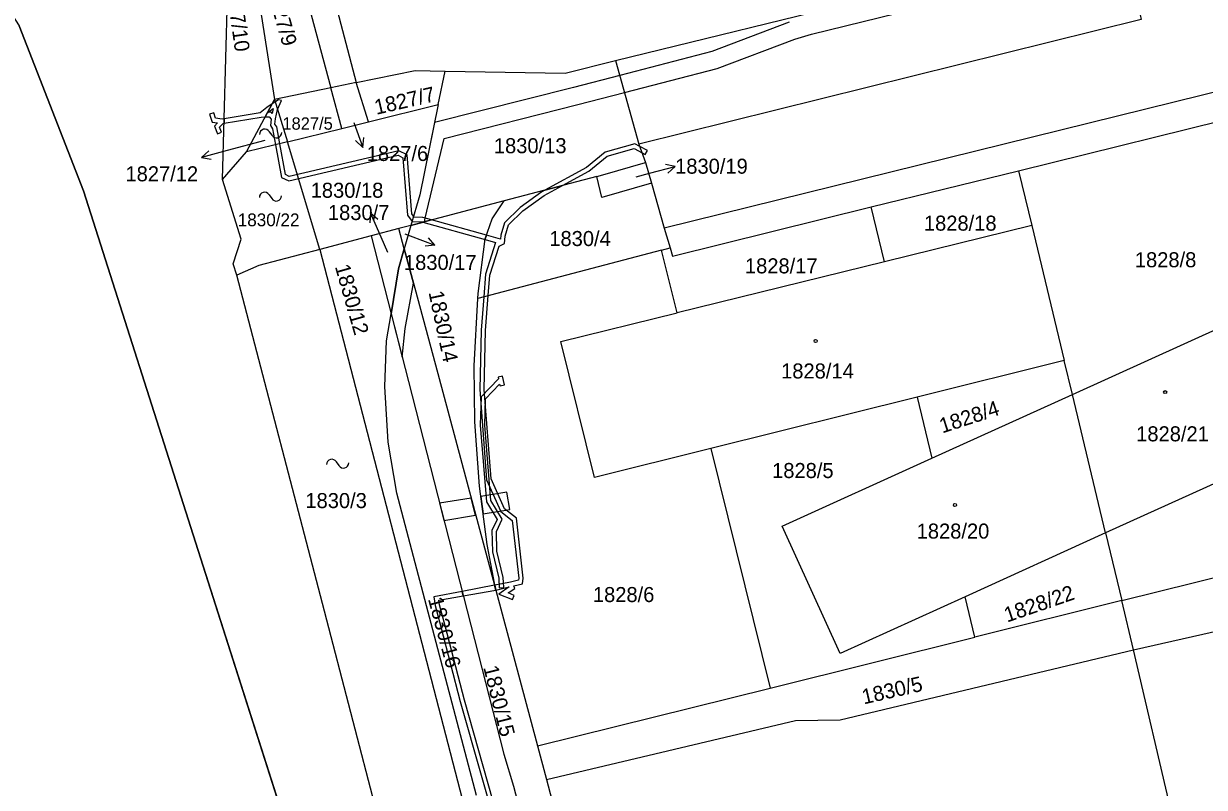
# Model space of a CAD drawing. Extents: x -756746 to -753363, y -1166406 to -1161727.
# Drawn here: x -756621.5 to -756488, y -1163840.7 to -1163754.3 of the extents above; entities that cross this region are included whole.
import ezdxf

# ---------------------------------------------------------------- set-up
doc = ezdxf.new("R2010")
doc.units = 0
for name, color, linetype in [('Hranice kat_území', 7, 'Continuous'), ('Hranice parcel', 7, 'Continuous'), ('Parcelní čísla', 7, 'Continuous'), ('Pop  PČ popisy', 7, 'Continuous'), ('Vnitřní kresba', 7, 'Continuous'), ('Věcná břemena k části', 7, 'Continuous'), ('Značky budov', 7, 'Continuous')]:
    doc.layers.add(name, color=color, linetype=linetype)

msp = doc.modelspace()

# ---------------------------------------------------------------- linework, layer by layer
at = {"layer": 'Hranice kat_území'}
msp.add_lwpolyline([(-756740.6, -1163442.05), (-756745.54, -1163491.13), (-756743.33, -1163536.34), (-756732.97, -1163573.43), (-756703.98, -1163628.02), (-756669.25, -1163682.04), (-756643.77, -1163720.91), (-756622.03, -1163754.58), (-756614.72, -1163773.25), (-756602.32, -1163812.13), (-756590.38, -1163849.59), (-756582.34, -1163901.77), (-756570.06, -1163903.26), (-756570.43, -1163919.93), (-756582.51, -1163915.57), (-756582.6, -1163950.64)], dxfattribs=at)
at = {"layer": 'Hranice parcel'}
for p, q in [((-756608.32, -1163680.67), (-756586.77, -1163761.6)), ((-756602.58, -1163690.13), (-756583.88, -1163761)), ((-756599, -1163771.94), (-756597.95, -1163732.41)), ((-756597.95, -1163732.41), (-756593.13, -1163762.91)), ((-756554.55, -1163758.51), (-756525.58, -1163751.35)), ((-756614.72, -1163773.25), (-756622.03, -1163754.58)), ((-756554.55, -1163758.51), (-756551.92, -1163767.95)), ((-756583.88, -1163761), (-756577.24, -1163759.64)), ((-756577.24, -1163759.64), (-756573.84, -1163759.7)), ((-756574.61, -1163763.48), (-756573.84, -1163759.7)), ((-756583.88, -1163761), (-756586.77, -1163761.6)), ((-756582.5, -1163765.43), (-756583.88, -1163761)), ((-756586.77, -1163761.6), (-756593.13, -1163762.91)), ((-756585.51, -1163766.17), (-756586.77, -1163761.6)), ((-756596.3, -1163768.84), (-756593.13, -1163762.91)), ((-756593.13, -1163762.91), (-756591.68, -1163767.7)), ((-756582.5, -1163765.43), (-756574.61, -1163763.48)), ((-756585.51, -1163766.17), (-756582.5, -1163765.43)), ((-756591.68, -1163767.7), (-756585.51, -1163766.17)), ((-756591.68, -1163767.7), (-756596.3, -1163768.84)), ((-756588, -1163779.86), (-756591.68, -1163767.7)), ((-756551.92, -1163767.95), (-756551.16, -1163770.02)), ((-756599, -1163771.94), (-756596.3, -1163768.84)), ((-756551.16, -1163770.02), (-756550.5, -1163772.35)), ((-756556.68, -1163771.62), (-756567.17, -1163774.37)), ((-756525.63, -1163775.06), (-756508.98, -1163770.96)), ((-756508.98, -1163770.96), (-756507.49, -1163777.14)), ((-756602.32, -1163812.13), (-756614.72, -1163773.25)), ((-756567.17, -1163774.37), (-756577.7, -1163777.14)), ((-756524.14, -1163781.25), (-756525.63, -1163775.06)), ((-756579.07, -1163777.5), (-756582.2, -1163778.33)), ((-756577.7, -1163777.14), (-756579.07, -1163777.5)), ((-756578.46, -1163779.78), (-756579.07, -1163777.5)), ((-756577.7, -1163777.14), (-756578.46, -1163779.78)), ((-756507.49, -1163777.14), (-756524.14, -1163781.25)), ((-756507.49, -1163777.14), (-756503.81, -1163792.44)), ((-756582.2, -1163778.33), (-756588, -1163779.86)), ((-756582.2, -1163778.33), (-756579.95, -1163787.15)), ((-756588, -1163779.86), (-756571.9, -1163842.01)), ((-756549.35, -1163779.93), (-756570.14, -1163785.4)), ((-756549.35, -1163779.93), (-756548.39, -1163779.68)), ((-756547.59, -1163787.04), (-756549.35, -1163779.93)), ((-756524.14, -1163781.25), (-756547.59, -1163787.04)), ((-756587.49, -1163820.77), (-756597.39, -1163782.78)), ((-756560.75, -1163790.29), (-756547.59, -1163787.04)), ((-756502.89, -1163796.28), (-756485.77, -1163788.51)), ((-756556.95, -1163805.66), (-756560.75, -1163790.29)), ((-756503.81, -1163792.44), (-756520.46, -1163796.58)), ((-756502.89, -1163796.28), (-756503.81, -1163792.44)), ((-756520.46, -1163796.58), (-756543.79, -1163802.39)), ((-756520.46, -1163796.58), (-756518.79, -1163803.49)), ((-756518.79, -1163803.49), (-756502.89, -1163796.28)), ((-756499.13, -1163811.92), (-756502.89, -1163796.28)), ((-756543.79, -1163802.39), (-756556.95, -1163805.66)), ((-756543.79, -1163802.39), (-756537.08, -1163829.48)), ((-756479.24, -1163802.88), (-756499.13, -1163811.92)), ((-756535.71, -1163811.16), (-756518.79, -1163803.49)), ((-756590.38, -1163849.59), (-756602.32, -1163812.13)), ((-756529.17, -1163825.57), (-756535.71, -1163811.16)), ((-756499.13, -1163811.92), (-756515.03, -1163819.14)), ((-756499.13, -1163811.92), (-756497.29, -1163819.57)), ((-756497.29, -1163819.57), (-756474.24, -1163813.84)), ((-756568.11, -1163818.39), (-756563.39, -1163836.02)), ((-756515.03, -1163819.14), (-756529.17, -1163825.57)), ((-756513.93, -1163823.72), (-756515.03, -1163819.14)), ((-756497.29, -1163819.57), (-756513.93, -1163823.72)), ((-756495.98, -1163825.15), (-756497.29, -1163819.57)), ((-756495.98, -1163825.15), (-756472.81, -1163819.94)), ((-756581.35, -1163844.33), (-756587.49, -1163820.77)), ((-756537.08, -1163829.48), (-756513.93, -1163823.72)), ((-756485.99, -1163867.85), (-756495.98, -1163825.15)), ((-756563.39, -1163836.02), (-756537.08, -1163829.48)), ((-756563.39, -1163836.02), (-756562.36, -1163839.81)), ((-756562.36, -1163839.81), (-756555.3, -1163866.8))]:
    msp.add_line(p, q, dxfattribs=at)
for points in [[(-756415, -1163747.77), (-756415.78, -1163744.51), (-756418.13, -1163734.8), (-756480.61, -1163750.28), (-756480.74, -1163749.73), (-756495.23, -1163753.31), (-756495.09, -1163753.87), (-756551.92, -1163767.95)], [(-756573.84, -1163759.7), (-756560.27, -1163759.93), (-756554.55, -1163758.51)], [(-756508.98, -1163770.96), (-756482.18, -1163764.35), (-756476.5, -1163762.94), (-756457.06, -1163758.15)], [(-756574.61, -1163763.48), (-756576.7, -1163773.67), (-756577.7, -1163777.14)], [(-756556.68, -1163771.62), (-756556, -1163771.44), (-756551.16, -1163770.02)], [(-756597.39, -1163782.78), (-756597.82, -1163781.48), (-756596.89, -1163778.69), (-756599, -1163771.94)], [(-756550.5, -1163772.35), (-756556.1, -1163773.99), (-756556.68, -1163771.62)], [(-756550.5, -1163772.35), (-756549.05, -1163777.47), (-756548.39, -1163779.68)], [(-756570.14, -1163785.4), (-756570.11, -1163784.84), (-756569.3, -1163778.65), (-756568.53, -1163776.4), (-756567.17, -1163774.37)], [(-756548.39, -1163779.68), (-756548.11, -1163780.61), (-756525.63, -1163775.06)], [(-756588, -1163779.86), (-756594.9, -1163781.67), (-756597.39, -1163782.78)], [(-756579.95, -1163787.15), (-756579.12, -1163782.07), (-756578.46, -1163779.78)], [(-756578.46, -1163779.78), (-756578.05, -1163781.31), (-756574.67, -1163793.9), (-756568.11, -1163818.39)], [(-756568.11, -1163818.39), (-756569.08, -1163813.23), (-756569.95, -1163806.63), (-756570.49, -1163799.36), (-756570.55, -1163793.02), (-756570.14, -1163785.4)], [(-756570.29, -1163841.61), (-756577.43, -1163814.59), (-756579.3, -1163807.43), (-756580.27, -1163801.65), (-756580.64, -1163795.37), (-756580.45, -1163790.22), (-756579.95, -1163787.15)], [(-756579.95, -1163787.15), (-756577.99, -1163794.8), (-756567.19, -1163836.97)], [(-756562.36, -1163839.81), (-756534.21, -1163833.14), (-756529.15, -1163833.07), (-756495.98, -1163825.15)], [(-756567.19, -1163836.97), (-756566.11, -1163840.59), (-756557.9, -1163872.1)]]:
    msp.add_lwpolyline(points, dxfattribs=at)
at = {"layer": 'Pop  PČ popisy'}
for p, q in [((-756584.17, -1163765.5), (-756583.14, -1163768.32)), ((-756594.24, -1163767.56), (-756598.5, -1163768.67)), ((-756583.14, -1163768.32), (-756583.96, -1163767.55)), ((-756583.14, -1163768.32), (-756583.02, -1163767.21)), ((-756598.5, -1163768.67), (-756601.4, -1163769.45)), ((-756601.4, -1163769.45), (-756600.56, -1163768.7)), ((-756601.4, -1163769.45), (-756600.3, -1163769.67)), ((-756550.71, -1163771.25), (-756547.81, -1163770.47)), ((-756547.81, -1163770.47), (-756548.91, -1163770.25)), ((-756547.81, -1163770.47), (-756548.65, -1163771.22)), ((-756552.24, -1163771.67), (-756550.71, -1163771.25)), ((-756582.29, -1163775.74), (-756582.34, -1163776.86)), ((-756581.07, -1163778.48), (-756582.29, -1163775.74)), ((-756582.29, -1163775.74), (-756581.43, -1163776.45)), ((-756580.31, -1163780.22), (-756581.07, -1163778.48)), ((-756578.38, -1163778.09), (-756577.78, -1163778.31)), ((-756577.78, -1163778.31), (-756574.98, -1163779.39)), ((-756574.98, -1163779.39), (-756575.73, -1163778.56)), ((-756574.98, -1163779.39), (-756576.09, -1163779.49))]:
    msp.add_line(p, q, dxfattribs=at)
at = {"layer": 'Vnitřní kresba'}
msp.add_line((-756415.78, -1163744.51), (-756549.05, -1163777.47), dxfattribs=at)
at = {"layer": 'Věcná břemena k části'}
msp.add_lwpolyline([(-756534.93, -1163754.17), (-756543.67, -1163757.49), (-756554.08, -1163760.18), (-756559.32, -1163761.54), (-756575.03, -1163765.51), (-756576.7, -1163773.67), (-756577.7, -1163777.14), (-756576.16, -1163776.74), (-756576.09, -1163776.32), (-756573.93, -1163767.3), (-756558.82, -1163763.48), (-756553.55, -1163762.11), (-756543.07, -1163759.39), (-756534.29, -1163756.07), (-756532.4, -1163755.5), (-756520.86, -1163752.7)], dxfattribs=at)
for points in [[(-756598.82, -1163765.09), (-756598.83, -1163765.59), (-756594.63, -1163764.91), (-756594.18, -1163764.88), (-756593.4, -1163763.41), (-756594.01, -1163763.82), (-756594.77, -1163764.42)], [(-756575.38, -1163776.53), (-756576.35, -1163776.26), (-756577.33, -1163776.22), (-756577.4, -1163776.11), (-756577.61, -1163775.82), (-756578.14, -1163769.18), (-756579.08, -1163768.7), (-756591.47, -1163771.6), (-756591.9, -1163771.37), (-756592.53, -1163767.91), (-756592.87, -1163766.01), (-756593.08, -1163765.71), (-756593.01, -1163765.09), (-756592.78, -1163764.05), (-756592.35, -1163763.03), (-756592.68, -1163762.93), (-756593.4, -1163763.41), (-756594.18, -1163764.88), (-756593.74, -1163764.85), (-756593.52, -1163765.12), (-756593.6, -1163765.85), (-756593.35, -1163766.21), (-756593.02, -1163768.03), (-756592.34, -1163771.71), (-756591.53, -1163772.12), (-756579.14, -1163769.22), (-756578.62, -1163769.5), (-756578.09, -1163776), (-756577.58, -1163776.72), (-756576.43, -1163776.76), (-756576.35, -1163776.78)], [(-756593.27, -1163763.92), (-756593.39, -1163764.48), (-756593.5, -1163764.33), (-756593.88, -1163764.36)], [(-756598.83, -1163765.59), (-756598.82, -1163765.09), (-756599.05, -1163765.13), (-756599.79, -1163765.02), (-756600.01, -1163764.41), (-756600.48, -1163764.57), (-756600.17, -1163765.48), (-756599.58, -1163765.56), (-756599.93, -1163765.92), (-756599.59, -1163766.78), (-756599.12, -1163766.61), (-756599.35, -1163766.04), (-756598.93, -1163765.61)], [(-756560.55, -1163772.63), (-756557.57, -1163771.01), (-756555.51, -1163769.32), (-756552.44, -1163768.46), (-756551.56, -1163768.94), (-756551.2, -1163769.13), (-756550.96, -1163768.69), (-756551.82, -1163768.22), (-756552.38, -1163767.92), (-756555.75, -1163768.86), (-756557.85, -1163770.59), (-756562.55, -1163773.16)], [(-756568.21, -1163817.84), (-756568.11, -1163818.39), (-756566.59, -1163818.04), (-756567.77, -1163818.84), (-756566.22, -1163819.46), (-756566.03, -1163818.99), (-756566.71, -1163818.72), (-756565.96, -1163818.22), (-756566.07, -1163817.92), (-756565.1, -1163817.68), (-756565.01, -1163817.04), (-756565.76, -1163810.27), (-756567.13, -1163809.2), (-756568.64, -1163805.81), (-756569.41, -1163795.7), (-756569.26, -1163789.02), (-756568.96, -1163785.09), (-756568.78, -1163782.78), (-756567.74, -1163779.5), (-756567.12, -1163779.18), (-756567.04, -1163778.36), (-756566.66, -1163777.1), (-756565.03, -1163775.51), (-756562.64, -1163773.77), (-756560.55, -1163772.63), (-756562.55, -1163773.16), (-756562.9, -1163773.35), (-756565.35, -1163775.13), (-756567.1, -1163776.84), (-756567.54, -1163778.26), (-756567.58, -1163778.7), (-756569.17, -1163778.26), (-756569.3, -1163778.65), (-756569.31, -1163778.74), (-756568.13, -1163779.07), (-756569.28, -1163782.68), (-756569.47, -1163785.22), (-756569.76, -1163789), (-756569.91, -1163795.72), (-756569.14, -1163805.93), (-756567.53, -1163809.52), (-756566.24, -1163810.53), (-756565.51, -1163817.04), (-756565.54, -1163817.28), (-756566.45, -1163817.51)], [(-756575.38, -1163776.53), (-756576.35, -1163776.78), (-756569.31, -1163778.74), (-756569.3, -1163778.65), (-756569.17, -1163778.26)], [(-756578.7, -1163792.04), (-756578.34, -1163788.82), (-756577.41, -1163783.68), (-756578.05, -1163781.31), (-756578.46, -1163779.78), (-756579.12, -1163782.07), (-756579.95, -1163787.15)], [(-756569.27, -1163796.75), (-756567.67, -1163795.1), (-756567.62, -1163795.29), (-756567.13, -1163795.18), (-756567.35, -1163794.2), (-756567.84, -1163794.31), (-756567.8, -1163794.51), (-756569.77, -1163796.55), (-756569.86, -1163799.75), (-756569.15, -1163808.43), (-756567.95, -1163810.41), (-756568.54, -1163811.65), (-756568.48, -1163814.06), (-756567.76, -1163817.05), (-756567.71, -1163818.13), (-756567.21, -1163818.11), (-756567.26, -1163816.98), (-756567.98, -1163813.99), (-756568.04, -1163811.75), (-756567.39, -1163810.39), (-756568.67, -1163808.27), (-756569.36, -1163799.75)], [(-756570.9, -1163807.98), (-756574.46, -1163808.57), (-756573.97, -1163810.51), (-756570.38, -1163809.92)], [(-756569.8, -1163807.8), (-756569.53, -1163809.78), (-756566.53, -1163809.28), (-756566.86, -1163807.31)], [(-756561.53, -1163871.04), (-756561.91, -1163869.22), (-756561.81, -1163867.47), (-756564.13, -1163859.15), (-756566.84, -1163847.79), (-756571.66, -1163830.85), (-756573.84, -1163822.42), (-756574.47, -1163820.05), (-756574.55, -1163819.54), (-756571.78, -1163819.05), (-756571.91, -1163818.54), (-756575.11, -1163819.14), (-756574.97, -1163820.15), (-756574.32, -1163822.54), (-756572.14, -1163830.99), (-756567.32, -1163847.91), (-756564.61, -1163859.27), (-756562.31, -1163867.53), (-756562.41, -1163869.26), (-756562.14, -1163870.56)], [(-756568.11, -1163818.39), (-756568.25, -1163817.85), (-756571.91, -1163818.54), (-756571.78, -1163819.05)], [(-756568.21, -1163817.84), (-756568.25, -1163817.85), (-756568.11, -1163818.39)]]:
    msp.add_lwpolyline(points, close=True, dxfattribs=at)
at = {"layer": 'Značky budov'}
for p, q in [((-756593.72, -1163766.55), (-756593.42, -1163766.95)), ((-756593.75, -1163773.69), (-756593.45, -1163774.09)), ((-756586.14, -1163803.9), (-756585.84, -1163804.3))]:
    msp.add_line(p, q, dxfattribs=at)
for centre in [(-756531.93, -1163790.22), (-756492.39, -1163796), (-756516.17, -1163808.78)]:
    msp.add_circle(centre, 0.175, dxfattribs=at)
for centre, start, end in [((-756594.23, -1163766.84), 29.2914, 181.2189), ((-756592.91, -1163766.66), 209.2914, 1.2189), ((-756594.26, -1163773.98), 29.2914, 181.2189), ((-756592.94, -1163773.8), 209.2914, 1.2189), ((-756586.65, -1163804.19), 29.2914, 181.2189), ((-756585.33, -1163804.01), 209.2914, 1.2189)]:
    msp.add_arc(centre, 0.588, start, end, dxfattribs=at)

# ---------------------------------------------------------------- texts
at = {"layer": 'Parcelní čísla'}
for s, rotation, p in [('1827/10', 278, (-756598.73, -1163749.45)), ('1827/9', 286, (-756594.09, -1163750.32)), ('1827/7', 13, (-756581.62, -1163764.64)), ('1830/12', 286, (-756586.32, -1163781.79)), ('1830/14', 282, (-756575.72, -1163784.72)), ('1828/4', 18, (-756517.61, -1163800.68)), ('1828/22', 19, (-756510.27, -1163822.07)), ('1830/16', 285, (-756575.78, -1163819.41)), ('1830/15', 284, (-756569.53, -1163827.14)), ('1830/5', 13, (-756526.48, -1163831.33))]:
    msp.add_text(s, height=1.7, rotation=rotation, dxfattribs=at).set_placement(p)
for s, height, p in [('1827/5', 1.394, (-756592.24, -1163766.32)), ('1827/6', 1.7, (-756582.7, -1163769.86)), ('1830/13', 1.7, (-756568.32, -1163768.98)), ('1830/19', 1.7, (-756547.82, -1163771.3)), ('1827/12', 1.7, (-756609.99, -1163772.16)), ('1830/18', 1.7, (-756589.04, -1163774.02)), ('1830/7', 1.7, (-756587.09, -1163776.54)), ('1830/22', 1.445, (-756597.29, -1163777.24)), ('1828/18', 1.7, (-756519.68, -1163777.74)), ('1830/4', 1.7, (-756562.05, -1163779.48)), ('1828/8', 1.7, (-756495.82, -1163781.88)), ('1830/17', 1.7, (-756578.49, -1163782.18)), ('1828/17', 1.7, (-756539.92, -1163782.57)), ('1828/14', 1.7, (-756535.83, -1163794.46)), ('1828/21', 1.7, (-756495.67, -1163801.57)), ('1828/5', 1.7, (-756536.85, -1163805.72)), ('1830/3', 1.7, (-756589.64, -1163809.12)), ('1828/20', 1.7, (-756520.5, -1163812.57)), ('1828/6', 1.7, (-756557.12, -1163819.75))]:
    msp.add_text(s, height=height, dxfattribs=at).set_placement(p)

doc.saveas('drawing.dxf')
